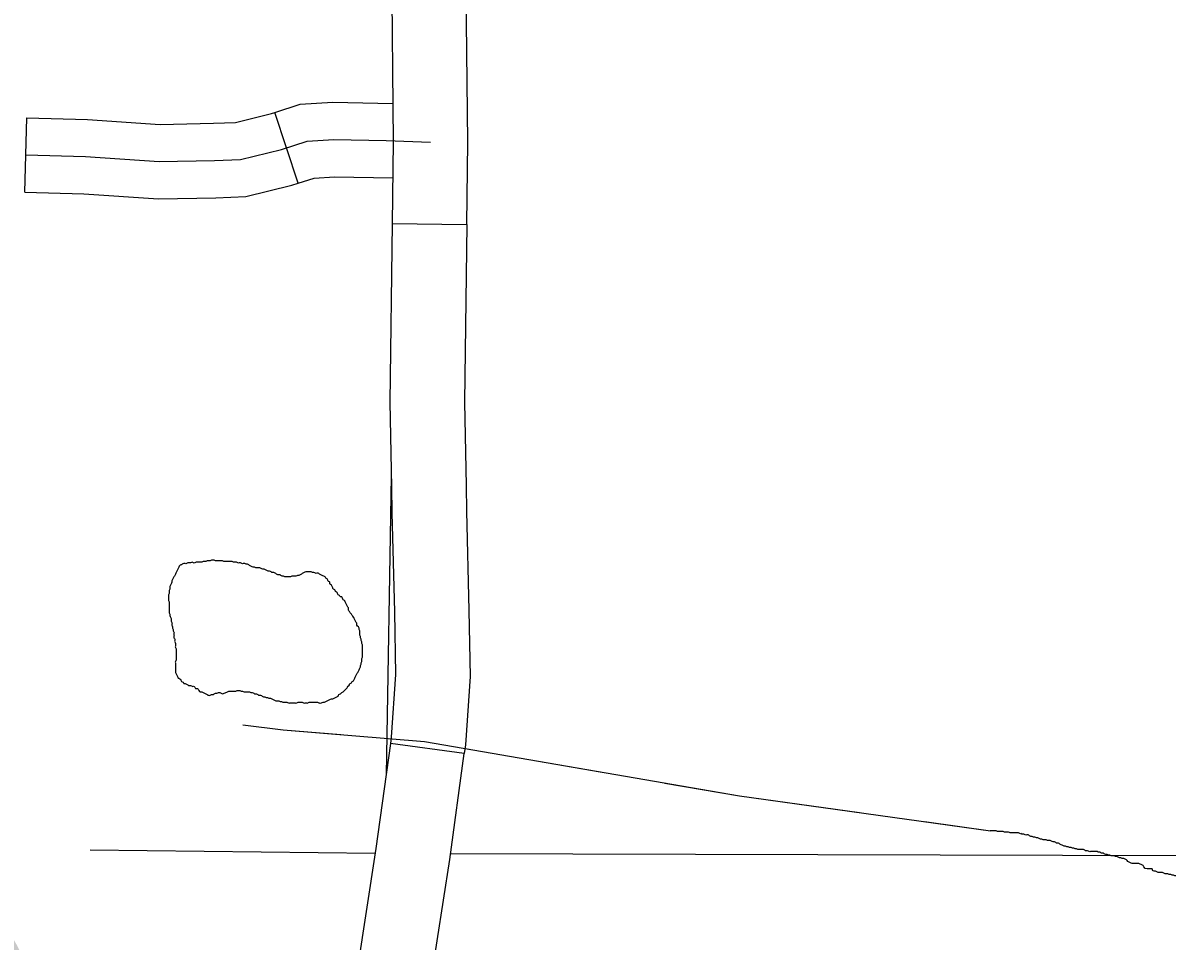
# Model space of a CAD drawing. Extents: x 813775 to 1157140, y 1757555 to 1979907.
# Drawn here: x 1009261 to 1013866, y 1850390 to 1854086 of the extents above; entities that cross this region are included whole.
import ezdxf

# ---------------------------------------------------------------- set-up
doc = ezdxf.new("R2010")
doc.units = 0
for name, color, linetype in [('Level 31', 7, 'Continuous'), ('Level 32', 7, 'Continuous'), ('Level 35', 7, 'Continuous'), ('Level 43', 7, 'Continuous'), ('Level 5', 7, 'Continuous'), ('Level 9', 7, 'Continuous')]:
    doc.layers.add(name, color=color, linetype=linetype)

msp = doc.modelspace()

# ---------------------------------------------------------------- linework, layer by layer
at = {"layer": 'Level 31'}
for p, q in [((1010747.4, 1853278.1), (1011047.4, 1853274.3)), ((1011037.1, 1851145), (1010739.9, 1851185.8))]:
    msp.add_line(p, q, dxfattribs=at)
for points in [[(1010744.3, 1854330.7), (1010751.6, 1853606.7), (1010747.4, 1853278.1)], [(1011047.4, 1853274.3), (1011051.6, 1853606.2), (1011044.3, 1854333.7)], [(1010747.4, 1853278.1), (1010738.2, 1852558.8), (1010744.4, 1852217.6)], [(1011047.4, 1853274.3), (1011038.2, 1852559.6), (1011044.4, 1852223.1)], [(1010744.4, 1852217.6), (1010746.3, 1852113.9), (1010756.1, 1851714.6), (1010760.4, 1851462.7), (1010743.4, 1851210.9), (1010739.9, 1851185.8)], [(1011044.4, 1852223.1), (1011046.2, 1852120.3), (1011056, 1851720.8), (1011060.6, 1851455.1), (1011042, 1851180.4), (1011037.1, 1851145)], [(1010146.3, 1851260.4), (1010308.1, 1851240.8), (1010877.2, 1851193.4)], [(1010877.2, 1851193.4), (1012145.6, 1850974), (1013156, 1850833.6)], [(1010739.9, 1851185.8), (1010681.8, 1850762.2), (1010606.3, 1850272.6), (1010586.3, 1850143.6)], [(1010882.8, 1850097.8), (1010902.7, 1850226.9), (1010978.7, 1850718.9), (1011037.1, 1851145)]]:
    msp.add_lwpolyline(points, dxfattribs=at)
at = {"layer": 'Level 32'}
for p, q in [((1010368.4, 1853440.4), (1010275.3, 1853725.6)), ((1009268.4, 1853404.4), (1009276.8, 1853704.2))]:
    msp.add_line(p, q, dxfattribs=at)
for points in [[(1010275.3, 1853725.6), (1010376.4, 1853758.6), (1010508.7, 1853766.9), (1010750, 1853761.8)], [(1009276.8, 1853704.2), (1009520.5, 1853697.5), (1009813.3, 1853677.6), (1010027.9, 1853681.9), (1010116.2, 1853685.7), (1010261.2, 1853721), (1010275.3, 1853725.6)], [(1009272.6, 1853554.3), (1009513.3, 1853547.6), (1009809.7, 1853527.5), (1010032.6, 1853532), (1010137.4, 1853536.5), (1010302.3, 1853576.6), (1010404.8, 1853610.1), (1010511.8, 1853616.8), (1010723.5, 1853612.3), (1010901.6, 1853606.5)], [(1010368.4, 1853440.4), (1010433.2, 1853461.6), (1010514.9, 1853466.7), (1010749.7, 1853461.7)], [(1009268.4, 1853404.4), (1009506.2, 1853397.8), (1009806.2, 1853377.4), (1010037.3, 1853382.1), (1010158.5, 1853387.2), (1010343.4, 1853432.2), (1010368.4, 1853440.4)]]:
    msp.add_lwpolyline(points, dxfattribs=at)
at = {"layer": 'Level 35'}
for points in [[(1009941.7, 1851914.9), (1009936.1, 1851912.1), (1009930.5, 1851912.1), (1009924.9, 1851912.1), (1009919.4, 1851909.3), (1009913.8, 1851909.3), (1009908.2, 1851909.3), (1009902.6, 1851906.6), (1009897, 1851903.8), (1009891.5, 1851901), (1009888.7, 1851895.4), (1009885.9, 1851889.8), (1009883.1, 1851884.2), (1009880.3, 1851878.6), (1009877.5, 1851873.1), (1009874.7, 1851867.5), (1009871.9, 1851861.9), (1009869.1, 1851856.3), (1009866.4, 1851850.7), (1009863.6, 1851845.2), (1009860.8, 1851839.6), (1009860.8, 1851834), (1009858, 1851828.4), (1009855.2, 1851822.8), (1009852.4, 1851817.2), (1009852.4, 1851811.7), (1009852.4, 1851806.1), (1009849.6, 1851800.5), (1009849.6, 1851794.9), (1009849.6, 1851789.3), (1009846.8, 1851783.8), (1009846.8, 1851778.2), (1009846.8, 1851772.6), (1009846.8, 1851767), (1009846.8, 1851761.4), (1009849.6, 1851755.8), (1009849.6, 1851750.3), (1009849.6, 1851744.7), (1009849.6, 1851739.1), (1009849.6, 1851733.5), (1009849.6, 1851727.9), (1009849.6, 1851722.4), (1009849.6, 1851716.8), (1009849.6, 1851711.2), (1009852.4, 1851705.6), (1009852.4, 1851700), (1009855.2, 1851694.4), (1009858, 1851688.9), (1009858, 1851683.3), (1009858, 1851677.7), (1009860.8, 1851672.1), (1009860.8, 1851666.5), (1009860.8, 1851661), (1009863.6, 1851655.4), (1009863.6, 1851649.8), (1009866.4, 1851644.2), (1009866.4, 1851638.6), (1009869.1, 1851633), (1009869.1, 1851627.5), (1009869.1, 1851621.9), (1009869.1, 1851616.3), (1009869.1, 1851610.7), (1009871.9, 1851605.1), (1009871.9, 1851599.6), (1009871.9, 1851594), (1009874.7, 1851588.4), (1009874.7, 1851582.8), (1009874.7, 1851577.2), (1009874.7, 1851571.6), (1009877.5, 1851566.1), (1009877.5, 1851560.5), (1009877.5, 1851554.9), (1009877.5, 1851549.3), (1009877.5, 1851543.7), (1009877.5, 1851538.2), (1009877.5, 1851532.6), (1009877.5, 1851527), (1009877.5, 1851521.4), (1009874.7, 1851515.8), (1009874.7, 1851510.2), (1009874.7, 1851504.7), (1009874.7, 1851499.1), (1009874.7, 1851493.5), (1009874.7, 1851487.9), (1009874.7, 1851482.3), (1009874.7, 1851476.8), (1009874.7, 1851471.2), (1009877.5, 1851465.6), (1009880.3, 1851460), (1009883.1, 1851454.4), (1009885.9, 1851448.8)], [(1010443.8, 1851870.3), (1010438.2, 1851870.3), (1010432.6, 1851873.1), (1010427.1, 1851873.1), (1010421.5, 1851875.9), (1010415.9, 1851875.9), (1010410.3, 1851875.9), (1010404.7, 1851875.9), (1010399.2, 1851875.9), (1010393.6, 1851873.1), (1010388, 1851870.3), (1010382.4, 1851867.5), (1010376.8, 1851864.7), (1010371.3, 1851861.9), (1010365.7, 1851861.9), (1010360.1, 1851859.1), (1010354.5, 1851859.1), (1010348.9, 1851859.1), (1010343.4, 1851859.1), (1010337.8, 1851856.3), (1010332.2, 1851856.3), (1010326.6, 1851856.3), (1010321.1, 1851856.3), (1010315.5, 1851856.3), (1010309.9, 1851859.1), (1010304.3, 1851859.1), (1010298.7, 1851861.9), (1010293.2, 1851864.7), (1010287.6, 1851864.7), (1010282, 1851867.5), (1010276.4, 1851870.3), (1010270.8, 1851873.1), (1010265.3, 1851873.1), (1010259.7, 1851875.9), (1010254.1, 1851878.6), (1010248.5, 1851878.6), (1010242.9, 1851881.4), (1010237.4, 1851884.2), (1010231.8, 1851887), (1010226.2, 1851887), (1010220.6, 1851889.8), (1010215.1, 1851892.6), (1010209.5, 1851892.6), (1010203.9, 1851892.6), (1010198.3, 1851892.6), (1010192.7, 1851895.4), (1010187.2, 1851895.4), (1010181.6, 1851898.2), (1010176, 1851901), (1010170.4, 1851903.8), (1010164.8, 1851906.6), (1010159.3, 1851906.6), (1010153.7, 1851909.3), (1010148.1, 1851909.3), (1010142.5, 1851909.3), (1010136.9, 1851912.1), (1010131.4, 1851912.1), (1010125.8, 1851912.1), (1010120.2, 1851914.9), (1010114.6, 1851914.9), (1010109, 1851914.9), (1010103.5, 1851917.7), (1010097.9, 1851917.7), (1010092.3, 1851917.7), (1010086.7, 1851917.7), (1010081.2, 1851917.7), (1010075.6, 1851917.7), (1010070, 1851917.7), (1010064.4, 1851920.5), (1010058.8, 1851920.5), (1010053.3, 1851920.5), (1010047.7, 1851920.5), (1010042.1, 1851920.5), (1010036.5, 1851920.5), (1010030.9, 1851923.3), (1010025.4, 1851923.3), (1010019.8, 1851923.3), (1010014.2, 1851920.5), (1010008.6, 1851920.5), (1010003, 1851920.5), (1009997.5, 1851917.7), (1009991.9, 1851917.7), (1009986.3, 1851917.7), (1009980.7, 1851914.9), (1009975.1, 1851914.9), (1009969.6, 1851914.9), (1009964, 1851914.9), (1009958.4, 1851914.9), (1009952.8, 1851912.1), (1009947.3, 1851912.1), (1009941.7, 1851914.9)], [(1010569.3, 1851415.4), (1010574.9, 1851420.9), (1010577.7, 1851426.5), (1010583.3, 1851429.3), (1010586.1, 1851434.9), (1010591.6, 1851437.7), (1010594.4, 1851443.3), (1010597.2, 1851448.8), (1010600, 1851454.4), (1010602.8, 1851460), (1010605.6, 1851465.6), (1010608.4, 1851471.2), (1010611.2, 1851476.8), (1010614, 1851482.3), (1010616.7, 1851487.9), (1010619.5, 1851493.5), (1010619.5, 1851499.1), (1010622.3, 1851504.7), (1010622.3, 1851510.2), (1010625.1, 1851515.8), (1010625.1, 1851521.4), (1010625.1, 1851527), (1010627.9, 1851532.6), (1010627.9, 1851538.2), (1010627.9, 1851543.7), (1010627.9, 1851549.3), (1010627.9, 1851554.9), (1010627.9, 1851560.5), (1010627.9, 1851566.1), (1010627.9, 1851571.6), (1010627.9, 1851577.2), (1010627.9, 1851582.8), (1010625.1, 1851588.4), (1010625.1, 1851594), (1010622.3, 1851599.6), (1010622.3, 1851605.1), (1010619.5, 1851610.7), (1010619.5, 1851616.3), (1010616.7, 1851621.9), (1010616.7, 1851627.5), (1010616.7, 1851633), (1010616.7, 1851638.6), (1010614, 1851644.2), (1010614, 1851649.8), (1010611.2, 1851655.4), (1010605.6, 1851661), (1010605.6, 1851666.5), (1010602.8, 1851672.1), (1010600, 1851677.7), (1010597.2, 1851683.3), (1010594.4, 1851688.9), (1010591.6, 1851694.4), (1010586.1, 1851700), (1010583.3, 1851705.6), (1010577.7, 1851711.2), (1010574.9, 1851716.8), (1010572.1, 1851722.4), (1010572.1, 1851727.9), (1010569.3, 1851733.5), (1010566.5, 1851739.1), (1010563.7, 1851744.7), (1010561, 1851750.3), (1010558.2, 1851755.8), (1010555.4, 1851761.4), (1010549.8, 1851764.2), (1010547, 1851769.8), (1010544.2, 1851775.4), (1010538.6, 1851775.4), (1010535.8, 1851781), (1010530.3, 1851783.8), (1010527.5, 1851789.3), (1010524.7, 1851794.9), (1010519.1, 1851797.7), (1010516.3, 1851803.3), (1010510.7, 1851806.1), (1010508, 1851811.7), (1010505.2, 1851817.2), (1010502.4, 1851822.8), (1010496.8, 1851828.4), (1010496.8, 1851834), (1010491.2, 1851836.8), (1010488.4, 1851842.4), (1010485.6, 1851847.9), (1010480.1, 1851850.7), (1010477.3, 1851856.3), (1010471.7, 1851859.1), (1010466.1, 1851861.9), (1010460.5, 1851864.7), (1010455, 1851867.5), (1010449.4, 1851870.3), (1010443.8, 1851870.3)], [(1009885.9, 1851448.8), (1009891.5, 1851446.1), (1009897, 1851440.5), (1009899.8, 1851434.9), (1009905.4, 1851432.1), (1009908.2, 1851426.5), (1009913.8, 1851426.5), (1009919.4, 1851423.7), (1009924.9, 1851420.9), (1009930.5, 1851418.1), (1009936.1, 1851418.1), (1009941.7, 1851415.4), (1009947.3, 1851415.4), (1009952.8, 1851412.6), (1009955.6, 1851407), (1009961.2, 1851407), (1009966.8, 1851404.2), (1009969.6, 1851398.6), (1009975.1, 1851393), (1009980.7, 1851393), (1009986.3, 1851390.2), (1009991.9, 1851387.4), (1009997.5, 1851384.7), (1010003, 1851381.9), (1010008.6, 1851379.1), (1010014.2, 1851379.1), (1010019.8, 1851381.9), (1010025.4, 1851381.9), (1010030.9, 1851384.7), (1010036.5, 1851387.4), (1010042.1, 1851387.4), (1010047.7, 1851390.2), (1010053.3, 1851390.2), (1010058.8, 1851387.4), (1010064.4, 1851384.7)], [(1010064.4, 1851384.7), (1010078.4, 1851390.2), (1010083.9, 1851393), (1010089.5, 1851395.8), (1010095.1, 1851395.8), (1010100.7, 1851395.8), (1010106.3, 1851395.8), (1010111.8, 1851395.8), (1010117.4, 1851395.8), (1010123, 1851398.6), (1010128.6, 1851398.6), (1010134.2, 1851398.6), (1010139.7, 1851395.8), (1010145.3, 1851395.8), (1010150.9, 1851393), (1010156.5, 1851393), (1010162, 1851393), (1010167.6, 1851393), (1010173.2, 1851393), (1010178.8, 1851390.2), (1010184.4, 1851390.2), (1010189.9, 1851387.4), (1010195.5, 1851384.7), (1010201.1, 1851384.7), (1010206.7, 1851381.9), (1010212.3, 1851379.1), (1010217.8, 1851379.1), (1010223.4, 1851376.3), (1010229, 1851373.5), (1010234.6, 1851373.5), (1010240.2, 1851370.7), (1010245.7, 1851370.7), (1010251.3, 1851367.9), (1010256.9, 1851367.9), (1010262.5, 1851365.1), (1010268.1, 1851362.3), (1010273.6, 1851359.5), (1010279.2, 1851356.7), (1010284.8, 1851356.7), (1010290.4, 1851356.7), (1010295.9, 1851354), (1010301.5, 1851354), (1010307.1, 1851351.2), (1010312.7, 1851351.2), (1010318.3, 1851351.2), (1010323.8, 1851351.2), (1010329.4, 1851348.4), (1010335, 1851348.4), (1010340.6, 1851348.4), (1010346.2, 1851348.4), (1010351.7, 1851348.4), (1010357.3, 1851348.4), (1010362.9, 1851348.4), (1010368.5, 1851351.2), (1010374.1, 1851351.2), (1010379.6, 1851351.2), (1010385.2, 1851351.2), (1010390.8, 1851348.4), (1010396.4, 1851348.4), (1010402, 1851348.4), (1010407.5, 1851348.4), (1010413.1, 1851351.2), (1010418.7, 1851351.2), (1010424.3, 1851351.2), (1010429.8, 1851351.2), (1010435.4, 1851351.2), (1010441, 1851351.2), (1010446.6, 1851351.2), (1010452.2, 1851348.4), (1010457.7, 1851348.4), (1010463.3, 1851348.4), (1010468.9, 1851351.2), (1010474.5, 1851351.2), (1010480.1, 1851354), (1010485.6, 1851356.7), (1010491.2, 1851359.5), (1010496.8, 1851362.3), (1010502.4, 1851365.1), (1010508, 1851365.1), (1010513.5, 1851367.9), (1010519.1, 1851370.7), (1010524.7, 1851373.5), (1010530.3, 1851376.3), (1010533.1, 1851381.9), (1010538.6, 1851384.7), (1010544.2, 1851390.2), (1010549.8, 1851393), (1010555.4, 1851398.6), (1010561, 1851404.2), (1010566.5, 1851409.8), (1010569.3, 1851415.4)], [(1013278.7, 1850822.5), (1013273.2, 1850822.5), (1013267.6, 1850825.2), (1013262, 1850825.2), (1013256.4, 1850825.2), (1013250.8, 1850825.2), (1013245.3, 1850825.2), (1013239.7, 1850825.2), (1013234.1, 1850825.2), (1013228.5, 1850828), (1013222.9, 1850828), (1013217.4, 1850828), (1013211.8, 1850828), (1013206.2, 1850830.8), (1013200.6, 1850830.8), (1013195.1, 1850830.8), (1013189.5, 1850830.8), (1013183.9, 1850830.8), (1013178.3, 1850833.6), (1013172.7, 1850833.6), (1013167.2, 1850833.6), (1013161.6, 1850833.6), (1013156, 1850833.6), (1013153.5, 1850834.8)], [(1013806.8, 1850681.2), (1013772.5, 1850688.5), (1013769.7, 1850694.1), (1013764.1, 1850696.9), (1013758.5, 1850699.7), (1013753, 1850702.4), (1013747.4, 1850702.4), (1013741.8, 1850702.4), (1013736.2, 1850702.4), (1013730.6, 1850702.4), (1013725.1, 1850702.4), (1013719.5, 1850705.2), (1013713.9, 1850708), (1013708.3, 1850710.8), (1013702.8, 1850716.4), (1013697.2, 1850719.2), (1013691.6, 1850722), (1013686, 1850722), (1013680.4, 1850724.8), (1013674.9, 1850724.8), (1013669.3, 1850727.6), (1013663.7, 1850730.4), (1013658.1, 1850730.4), (1013652.5, 1850733.1), (1013647, 1850733.1), (1013641.4, 1850733.1), (1013635.8, 1850735.9), (1013630.2, 1850735.9), (1013624.6, 1850738.7), (1013619.1, 1850738.7), (1013613.5, 1850741.5), (1013607.9, 1850744.3), (1013602.3, 1850744.3), (1013596.8, 1850747.1), (1013591.2, 1850747.1), (1013585.6, 1850749.9), (1013580, 1850749.9), (1013574.4, 1850749.9), (1013568.9, 1850749.9), (1013563.3, 1850749.9), (1013557.7, 1850749.9), (1013552.1, 1850749.9), (1013546.5, 1850752.7), (1013541, 1850752.7), (1013535.4, 1850755.5), (1013529.8, 1850758.3), (1013524.2, 1850758.3), (1013518.6, 1850758.3), (1013513.1, 1850758.3), (1013507.5, 1850758.3), (1013501.9, 1850761.1), (1013496.3, 1850761.1), (1013490.7, 1850763.8), (1013485.2, 1850763.8), (1013479.6, 1850766.6), (1013474, 1850766.6), (1013468.4, 1850769.4), (1013462.9, 1850769.4), (1013457.3, 1850772.2), (1013451.7, 1850772.2), (1013446.1, 1850775), (1013440.5, 1850777.8), (1013435, 1850780.6), (1013429.4, 1850783.4), (1013423.8, 1850783.4), (1013418.2, 1850786.2), (1013412.6, 1850789), (1013407.1, 1850789), (1013401.5, 1850791.8), (1013395.9, 1850794.5), (1013390.3, 1850794.5), (1013384.7, 1850794.5), (1013379.2, 1850797.3), (1013373.6, 1850797.3), (1013368, 1850797.3), (1013362.4, 1850800.1), (1013356.8, 1850800.1), (1013351.3, 1850802.9), (1013345.7, 1850805.7), (1013340.1, 1850805.7), (1013334.5, 1850808.5), (1013329, 1850808.5), (1013323.4, 1850811.3), (1013317.8, 1850811.3), (1013312.2, 1850814.1), (1013306.6, 1850816.9), (1013301.1, 1850816.9), (1013295.5, 1850816.9), (1013289.9, 1850819.7), (1013284.3, 1850819.7), (1013278.7, 1850822.5)], [(1013806.8, 1850681.2), (1013806.8, 1850675.6), (1013812.4, 1850672.9), (1013818, 1850672.9), (1013823.5, 1850670.1), (1013829.1, 1850667.3), (1013834.7, 1850667.3), (1013840.3, 1850667.3), (1013845.9, 1850667.3), (1013851.4, 1850664.5), (1013857, 1850661.7), (1013862.6, 1850661.7), (1013868.2, 1850661.7), (1013873.8, 1850658.9), (1013879.3, 1850658.9), (1013884.9, 1850656.1), (1013890.5, 1850656.1), (1013896.1, 1850653.3), (1013901.7, 1850653.3), (1013907.2, 1850650.5), (1013912.8, 1850650.5), (1013918.4, 1850647.7), (1013924, 1850644.9), (1013929.6, 1850642.2), (1013935.1, 1850639.4), (1013940.7, 1850639.4), (1013946.3, 1850636.6), (1013951.9, 1850636.6), (1013957.4, 1850633.8), (1013963, 1850631), (1013968.6, 1850631), (1013974.2, 1850628.2), (1013979.8, 1850625.4), (1013985.3, 1850625.4), (1013990.9, 1850625.4), (1013996.5, 1850622.6), (1014002.1, 1850619.8), (1014007.7, 1850617), (1014013.2, 1850614.2), (1014018.8, 1850611.5), (1014024.4, 1850611.5), (1014030, 1850608.7), (1014035.6, 1850605.9), (1014041.1, 1850603.1), (1014046.7, 1850600.3), (1014052.3, 1850597.5), (1014057.9, 1850594.7), (1014063.5, 1850594.7), (1014069, 1850591.9), (1014074.6, 1850591.9), (1014080.2, 1850589.1), (1014085.8, 1850586.3), (1014091.3, 1850583.5), (1014096.9, 1850580.8), (1014102.5, 1850578), (1014108.1, 1850572.4), (1014113.7, 1850569.6), (1014119.2, 1850566.8), (1014124.8, 1850566.8), (1014130.4, 1850564), (1014136, 1850561.2), (1014141.6, 1850558.4), (1014147.1, 1850555.6), (1014152.7, 1850552.8), (1014158.3, 1850550.1), (1014163.9, 1850547.3), (1014169.5, 1850544.5), (1014175, 1850538.9), (1014180.6, 1850536.1), (1014186.2, 1850530.5), (1014191.8, 1850527.7), (1014197.3, 1850524.9), (1014202.9, 1850522.1), (1014205.7, 1850516.6), (1014211.3, 1850513.8), (1014216.9, 1850508.2), (1014222.5, 1850505.4), (1014228, 1850502.6), (1014233.6, 1850499.8), (1014239.2, 1850497), (1014244.8, 1850491.4), (1014250.4, 1850491.4), (1014255.9, 1850488.7), (1014261.5, 1850485.9), (1014267.1, 1850483.1), (1014272.7, 1850477.5), (1014278.2, 1850474.7), (1014283.8, 1850471.9), (1014289.4, 1850469.1), (1014292.2, 1850463.5), (1014297.8, 1850460.7)]]:
    msp.add_spline(points, degree=3, dxfattribs=at)
at = {"layer": 'Level 43'}
for points in [[(1010146.3, 1851260.4), (1010308.1, 1851240.8), (1010540.4, 1851221.5)], [(1011041, 1851165.1), (1011584.7, 1851071)], [(1011844.8, 1851026), (1012145.6, 1850974), (1012627.7, 1850907)], [(1012889.2, 1850870.7), (1013156, 1850833.6)]]:
    msp.add_lwpolyline(points, dxfattribs=at)
at = {"layer": 'Level 5'}
for points in [[(1010742.7, 1852261.2), (1010722.5, 1851058.9)], [(1009532.3, 1850757.2), (1010679.3, 1850743.9)], [(1010982, 1850742.8), (1016401.9, 1850728.3)]]:
    msp.add_lwpolyline(points, dxfattribs=at)

# ---------------------------------------------------------------- texts
at = {"layer": 'Level 9'}
msp.add_text('OUACHITA', height=1056, rotation=276.0034, dxfattribs=at).set_placement((1007849, 1853655.3))

doc.saveas('drawing.dxf')
